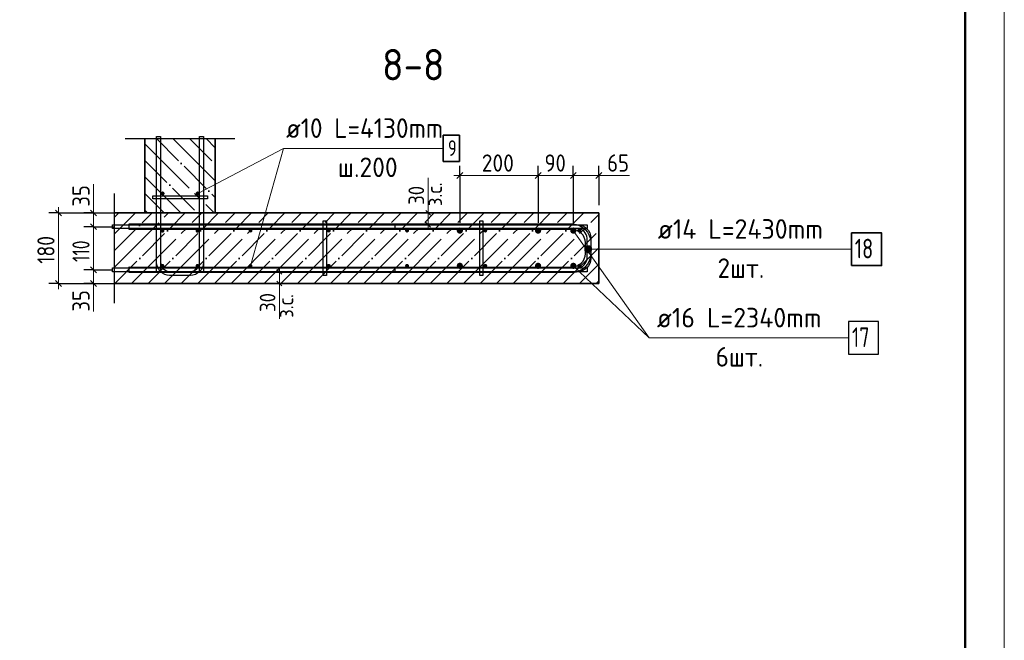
# Model space of a CAD drawing. Header units: millimetres. Extents: x -49773 to 2322955, y -3321 to 58485.
# Tile 500 of 580: x 1939681 to 1952262, y 14209 to 22133. Entities that reach past the tile are written whole.
import ezdxf

# ---------------------------------------------------------------- set-up
doc = ezdxf.new("R2010")
doc.units = ezdxf.units.MM
doc.linetypes.add('______11', pattern=[500, 400, -50, 0, -50])
doc.linetypes.add('______5', pattern=[1100, 800, -100, 100, -100])
for name, color, linetype, lineweight in [('Standard', 7, 'Continuous', 25), ('Арм.стержн. Арматура края', 96, 'Continuous', 35), ('Арм.стержн. вертикальными 1', 22, 'Continuous', 35), ('Арм.стержн.горизонт. 1', 180, 'Continuous', 35), ('Арм.стержн.горизонт. 2', 202, 'Continuous', 35), ('Размерная линия_ общее', 7, 'Continuous', 13), ('Размерная линия_ общее_1', 7, 'Continuous', 13), ('Стена_ общее', 7, 'Continuous', 35)]:
    doc.layers.add(name, color=color, linetype=linetype, lineweight=lineweight)
for name, color, linetype, lineweight, true_color in [('Арм.стержн. вертикальными 2', 7, 'Continuous', 35, 0x006e00), ('Арм.стержн.Стяжки', 7, 'Continuous', 35, 0x501e0f), ('Осевая линия_ общее', 7, '______5', 13, 0xa0a0a0)]:
    doc.layers.add(name, color=color, linetype=linetype, lineweight=lineweight, true_color=true_color)
doc.styles.add('ISOCPEUR', font='txt')

msp = doc.modelspace()

# ---------------------------------------------------------------- hatches: boundary and pattern name
at = {"layer": 'Арм.стержн. вертикальными 1', "linetype": 'Continuous', "lineweight": 50, "transparency": 33554687}
for points in [[(1941532.7, 19915.7), (1941530.8, 19925.3), (1941525.4, 19933.4), (1941517.3, 19938.8), (1941507.8, 19940.7), (1941498.2, 19938.8), (1941490.1, 19933.4), (1941484.7, 19925.3), (1941482.8, 19915.7), (1941484.7, 19906.1), (1941490.1, 19898), (1941498.2, 19892.6), (1941507.8, 19890.7), (1941517.3, 19892.6), (1941525.4, 19898), (1941530.8, 19906.1)], [(1941980.4, 19915.7), (1941978.5, 19925.3), (1941973.1, 19933.4), (1941965, 19938.8), (1941955.4, 19940.7), (1941945.8, 19938.8), (1941937.7, 19933.4), (1941932.3, 19925.3), (1941930.4, 19915.7), (1941932.3, 19906.1), (1941937.7, 19898), (1941945.8, 19892.6), (1941955.4, 19890.7), (1941965, 19892.6), (1941973.1, 19898), (1941978.5, 19906.1)], [(1941530.3, 19438.4), (1941528.4, 19447.9), (1941522.9, 19456), (1941514.8, 19461.5), (1941505.3, 19463.4), (1941495.7, 19461.5), (1941487.6, 19456), (1941482.2, 19447.9), (1941480.3, 19438.4), (1941482.2, 19428.8), (1941487.6, 19420.7), (1941495.7, 19415.3), (1941505.3, 19413.4), (1941514.8, 19415.3), (1941522.9, 19420.7), (1941528.4, 19428.8)], [(1941977.9, 19438.4), (1941976, 19447.9), (1941970.6, 19456), (1941962.5, 19461.5), (1941952.9, 19463.4), (1941943.4, 19461.5), (1941935.2, 19456), (1941929.8, 19447.9), (1941927.9, 19438.4), (1941929.8, 19428.8), (1941935.2, 19420.7), (1941943.4, 19415.3), (1941952.9, 19413.4), (1941962.5, 19415.3), (1941970.6, 19420.7), (1941976, 19428.8)], [(1942655.4, 19440.7), (1942653.5, 19450.3), (1942648.1, 19458.4), (1942640, 19463.8), (1942630.4, 19465.7), (1942620.8, 19463.8), (1942612.7, 19458.4), (1942607.3, 19450.3), (1942605.4, 19440.7), (1942607.3, 19431.1), (1942612.7, 19423), (1942620.8, 19417.6), (1942630.4, 19415.7), (1942640, 19417.6), (1942648.1, 19423), (1942653.5, 19431.1)], [(1943655.4, 19440.7), (1943653.5, 19450.3), (1943648.1, 19458.4), (1943640, 19463.8), (1943630.4, 19465.7), (1943620.8, 19463.8), (1943612.7, 19458.4), (1943607.3, 19450.3), (1943605.4, 19440.7), (1943607.3, 19431.1), (1943612.7, 19423), (1943620.8, 19417.6), (1943630.4, 19415.7), (1943640, 19417.6), (1943648.1, 19423), (1943653.5, 19431.1)], [(1944655.4, 19440.7), (1944653.5, 19450.3), (1944648.1, 19458.4), (1944640, 19463.8), (1944630.4, 19465.7), (1944620.8, 19463.8), (1944612.7, 19458.4), (1944607.3, 19450.3), (1944605.4, 19440.7), (1944607.3, 19431.1), (1944612.7, 19423), (1944620.8, 19417.6), (1944630.4, 19415.7), (1944640, 19417.6), (1944648.1, 19423), (1944653.5, 19431.1)], [(1945655.4, 19440.7), (1945653.5, 19450.3), (1945648.1, 19458.4), (1945640, 19463.8), (1945630.4, 19465.7), (1945620.8, 19463.8), (1945612.7, 19458.4), (1945607.3, 19450.3), (1945605.4, 19440.7), (1945607.3, 19431.1), (1945612.7, 19423), (1945620.8, 19417.6), (1945630.4, 19415.7), (1945640, 19417.6), (1945648.1, 19423), (1945653.5, 19431.1)], [(1946855.4, 19440.7), (1946853.5, 19450.3), (1946848.1, 19458.4), (1946840, 19463.8), (1946830.4, 19465.7), (1946820.8, 19463.8), (1946812.7, 19458.4), (1946807.3, 19450.3), (1946805.4, 19440.7), (1946807.3, 19431.1), (1946812.7, 19423), (1946820.8, 19417.6), (1946830.4, 19415.7), (1946840, 19417.6), (1946848.1, 19423), (1946853.5, 19431.1)], [(1941530.3, 18990.7), (1941528.4, 19000.3), (1941522.9, 19008.4), (1941514.8, 19013.8), (1941505.3, 19015.7), (1941495.7, 19013.8), (1941487.6, 19008.4), (1941482.2, 19000.3), (1941480.3, 18990.7), (1941482.2, 18981.2), (1941487.6, 18973), (1941495.7, 18967.6), (1941505.3, 18965.7), (1941514.8, 18967.6), (1941522.9, 18973), (1941528.4, 18981.2)], [(1941977.9, 18990.7), (1941976, 19000.3), (1941970.6, 19008.4), (1941962.5, 19013.8), (1941952.9, 19015.7), (1941943.4, 19013.8), (1941935.2, 19008.4), (1941929.8, 19000.3), (1941927.9, 18990.7), (1941929.8, 18981.2), (1941935.2, 18973), (1941943.4, 18967.6), (1941952.9, 18965.7), (1941962.5, 18967.6), (1941970.6, 18973), (1941976, 18981.2)], [(1942655.4, 18990.7), (1942653.5, 19000.3), (1942648.1, 19008.4), (1942640, 19013.8), (1942630.4, 19015.7), (1942620.8, 19013.8), (1942612.7, 19008.4), (1942607.3, 19000.3), (1942605.4, 18990.7), (1942607.3, 18981.2), (1942612.7, 18973), (1942620.8, 18967.6), (1942630.4, 18965.7), (1942640, 18967.6), (1942648.1, 18973), (1942653.5, 18981.2)], [(1943655.4, 18990.7), (1943653.5, 19000.3), (1943648.1, 19008.4), (1943640, 19013.8), (1943630.4, 19015.7), (1943620.8, 19013.8), (1943612.7, 19008.4), (1943607.3, 19000.3), (1943605.4, 18990.7), (1943607.3, 18981.2), (1943612.7, 18973), (1943620.8, 18967.6), (1943630.4, 18965.7), (1943640, 18967.6), (1943648.1, 18973), (1943653.5, 18981.2)], [(1944655.4, 18990.7), (1944653.5, 19000.3), (1944648.1, 19008.4), (1944640, 19013.8), (1944630.4, 19015.7), (1944620.8, 19013.8), (1944612.7, 19008.4), (1944607.3, 19000.3), (1944605.4, 18990.7), (1944607.3, 18981.2), (1944612.7, 18973), (1944620.8, 18967.6), (1944630.4, 18965.7), (1944640, 18967.6), (1944648.1, 18973), (1944653.5, 18981.2)], [(1945655.4, 18990.7), (1945653.5, 19000.3), (1945648.1, 19008.4), (1945640, 19013.8), (1945630.4, 19015.7), (1945620.8, 19013.8), (1945612.7, 19008.4), (1945607.3, 19000.3), (1945605.4, 18990.7), (1945607.3, 18981.2), (1945612.7, 18973), (1945620.8, 18967.6), (1945630.4, 18965.7), (1945640, 18967.6), (1945648.1, 18973), (1945653.5, 18981.2)], [(1946855.4, 18990.7), (1946853.5, 19000.3), (1946848.1, 19008.4), (1946840, 19013.8), (1946830.4, 19015.7), (1946820.8, 19013.8), (1946812.7, 19008.4), (1946807.3, 19000.3), (1946805.4, 18990.7), (1946807.3, 18981.1), (1946812.7, 18973), (1946820.8, 18967.6), (1946830.4, 18965.7), (1946840, 18967.6), (1946848.1, 18973), (1946853.5, 18981.1)]]:
    msp.add_hatch(color=4, dxfattribs=at).paths.add_polyline_path(points)
at = {"layer": 'Арм.стержн. вертикальными 2', "linetype": 'Continuous', "lineweight": 50, "transparency": 33554687}
for points in [[(1945345.2, 19440.7), (1945342.2, 19456), (1945333.5, 19469), (1945320.5, 19477.7), (1945305.2, 19480.7), (1945289.9, 19477.7), (1945276.9, 19469), (1945268.2, 19456), (1945265.2, 19440.7), (1945268.2, 19425.4), (1945276.9, 19412.5), (1945289.9, 19403.8), (1945305.2, 19400.7), (1945320.5, 19403.8), (1945333.5, 19412.5), (1945342.2, 19425.4)], [(1946345.2, 19440.7), (1946342.2, 19456), (1946333.5, 19469), (1946320.5, 19477.7), (1946305.2, 19480.7), (1946289.9, 19477.7), (1946276.9, 19469), (1946268.2, 19456), (1946265.2, 19440.7), (1946268.2, 19425.4), (1946276.9, 19412.4), (1946289.9, 19403.8), (1946305.2, 19400.7), (1946320.5, 19403.8), (1946333.5, 19412.4), (1946342.2, 19425.4)], [(1946795.2, 19440.7), (1946792.2, 19456), (1946783.5, 19469), (1946770.5, 19477.7), (1946755.2, 19480.7), (1946739.9, 19477.7), (1946726.9, 19469), (1946718.3, 19456), (1946715.2, 19440.7), (1946718.3, 19425.4), (1946726.9, 19412.4), (1946739.9, 19403.8), (1946755.2, 19400.7), (1946770.5, 19403.8), (1946783.5, 19412.4), (1946792.2, 19425.4)], [(1945345.2, 18990.7), (1945342.1, 19006), (1945333.5, 19019), (1945320.5, 19027.7), (1945305.2, 19030.7), (1945289.9, 19027.7), (1945276.9, 19019), (1945268.2, 19006), (1945265.2, 18990.7), (1945268.2, 18975.4), (1945276.9, 18962.4), (1945289.9, 18953.8), (1945305.2, 18950.7), (1945320.5, 18953.8), (1945333.5, 18962.4), (1945342.1, 18975.4)], [(1946345.2, 18990.7), (1946342.1, 19006), (1946333.5, 19019), (1946320.5, 19027.7), (1946305.2, 19030.7), (1946289.9, 19027.7), (1946276.9, 19019), (1946268.2, 19006), (1946265.2, 18990.7), (1946268.2, 18975.4), (1946276.9, 18962.4), (1946289.9, 18953.8), (1946305.2, 18950.7), (1946320.5, 18953.8), (1946333.5, 18962.4), (1946342.1, 18975.4)], [(1946795.2, 18990.7), (1946792.2, 19006), (1946783.5, 19019), (1946770.5, 19027.7), (1946755.2, 19030.7), (1946739.9, 19027.7), (1946726.9, 19019), (1946718.3, 19006), (1946715.2, 18990.7), (1946718.3, 18975.4), (1946726.9, 18962.4), (1946739.9, 18953.8), (1946755.2, 18950.7), (1946770.5, 18953.8), (1946783.5, 18962.4), (1946792.2, 18975.4)]]:
    msp.add_hatch(color=7, dxfattribs=at).paths.add_polyline_path(points)
at = {"layer": 'Арм.стержн.горизонт. 2', "linetype": 'Continuous', "lineweight": 13, "transparency": 33554687}
for points in [[(1946906.7, 19180.5), (1946906.7, 19225.4), (1946900.4, 19202.9)], [(1946906.7, 19180.5), (1946906.7, 19225.4), (1946900.4, 19202.9)], [(1946922.9, 19164.3), (1946922.9, 19241.6), (1946906.7, 19225.4)], [(1946922.9, 19164.3), (1946922.9, 19241.6), (1946906.7, 19225.4)], [(1946922.9, 19164.3), (1946906.7, 19225.4), (1946906.7, 19180.5)], [(1946922.9, 19164.3), (1946906.7, 19225.4), (1946906.7, 19180.5)], [(1946945.4, 19157.9), (1946945.4, 19247.9), (1946922.9, 19241.6)], [(1946945.4, 19157.9), (1946945.4, 19247.9), (1946922.9, 19241.6)], [(1946945.4, 19157.9), (1946922.9, 19241.6), (1946922.9, 19164.3)], [(1946945.4, 19157.9), (1946922.9, 19241.6), (1946922.9, 19164.3)], [(1946967.9, 19164.3), (1946967.9, 19241.6), (1946945.4, 19247.9)], [(1946967.9, 19164.3), (1946945.4, 19247.9), (1946945.4, 19157.9)], [(1946967.9, 19164.3), (1946967.9, 19241.6), (1946945.4, 19247.9)], [(1946967.9, 19164.3), (1946945.4, 19247.9), (1946945.4, 19157.9)], [(1946984.1, 19180.4), (1946984.1, 19225.4), (1946967.9, 19241.6)], [(1946984.1, 19180.4), (1946967.9, 19241.6), (1946967.9, 19164.3)], [(1946984.1, 19180.4), (1946984.1, 19225.4), (1946967.9, 19241.6)], [(1946984.1, 19180.4), (1946967.9, 19241.6), (1946967.9, 19164.3)], [(1946984.1, 19225.4), (1946984.1, 19180.4), (1946990.4, 19202.9)], [(1946984.1, 19225.4), (1946984.1, 19180.4), (1946990.4, 19202.9)]]:
    msp.add_hatch(color=7, dxfattribs=at).paths.add_polyline_path(points)

# ---------------------------------------------------------------- linework, layer by layer
at = {"layer": 'Standard', "color": 7, "linetype": 'Continuous', "lineweight": 25, "transparency": 33554687}
for p, q in [((1941030.4, 20615), (1942430.4, 20615)), ((1940892.3, 18515.7), (1940892.3, 19915.7))]:
    msp.add_line(p, q, dxfattribs=at)
at = {"layer": 'Standard', "color": 7, "linetype": 'Continuous', "lineweight": 35, "transparency": 33554687}
for p, q in [((1941280.4, 20615), (1941280.4, 19665.7)), ((1942180.4, 19665.7), (1942180.4, 20615)), ((1941280.4, 19665.7), (1940892.3, 19665.7)), ((1947080.4, 19665.7), (1942180.4, 19665.7)), ((1947080.4, 18765.7), (1947080.4, 19665.7)), ((1940892.3, 18765.7), (1947080.4, 18765.7))]:
    msp.add_line(p, q, dxfattribs=at)
at = {"layer": 'Standard', "color": 253, "linetype": '______5', "lineweight": 35, "true_color": 0xababab, "transparency": 33554687}
for p, q in [((1941280.4, 20549.8), (1942164.5, 19665.7)), ((1941639.4, 20615), (1942180.4, 20074)), ((1942063.7, 20615), (1942180.4, 20498.3)), ((1941280.4, 20125.5), (1941740.2, 19665.7)), ((1940892.3, 19397.9), (1941160.1, 19665.7)), ((1940892.3, 18973.6), (1941584.4, 19665.7)), ((1941108.6, 18765.7), (1942008.6, 19665.7)), ((1941280.4, 19701.3), (1941315.9, 19665.7)), ((1941532.9, 18765.7), (1942432.9, 19665.7)), ((1941957.2, 18765.7), (1942857.1, 19665.7)), ((1942381.4, 18765.7), (1943281.4, 19665.7)), ((1942805.7, 18765.7), (1943705.7, 19665.7)), ((1943229.9, 18765.7), (1944129.9, 19665.7)), ((1943654.2, 18765.7), (1944554.2, 19665.7)), ((1944078.5, 18765.7), (1944978.5, 19665.7)), ((1944502.7, 18765.7), (1945402.7, 19665.7)), ((1944927, 18765.7), (1945827, 19665.7)), ((1945351.3, 18765.7), (1946251.3, 19665.7)), ((1945775.5, 18765.7), (1946675.5, 19665.7)), ((1946199.8, 18765.7), (1947080.4, 19646.3)), ((1946624, 18765.7), (1947080.4, 19222.1)), ((1947048.3, 18765.7), (1947080.4, 18797.8))]:
    msp.add_line(p, q, dxfattribs=at)
at = {"layer": 'Standard', "color": 253, "linetype": '______11', "lineweight": 35, "true_color": 0xababab, "transparency": 33554687}
for p, q in [((1941427.3, 20615), (1942180.4, 19861.9)), ((1941851.6, 20615), (1942180.4, 20286.2)), ((1941280.4, 20337.7), (1941952.3, 19665.7)), ((1941280.4, 19913.4), (1941528.1, 19665.7)), ((1940892.3, 19610), (1940948, 19665.7)), ((1940892.3, 19185.8), (1941372.2, 19665.7)), ((1940896.5, 18765.7), (1941796.5, 19665.7)), ((1941320.8, 18765.7), (1942220.7, 19665.7)), ((1941745, 18765.7), (1942645, 19665.7)), ((1942169.3, 18765.7), (1943069.3, 19665.7)), ((1942593.5, 18765.7), (1943493.5, 19665.7)), ((1943017.8, 18765.7), (1943917.8, 19665.7)), ((1943442.1, 18765.7), (1944342.1, 19665.7)), ((1943866.3, 18765.7), (1944766.3, 19665.7)), ((1944290.6, 18765.7), (1945190.6, 19665.7)), ((1944714.9, 18765.7), (1945614.9, 19665.7)), ((1945139.1, 18765.7), (1946039.1, 19665.7)), ((1945563.4, 18765.7), (1946463.4, 19665.7)), ((1945987.7, 18765.7), (1946887.7, 19665.7)), ((1946411.9, 18765.7), (1947080.4, 19434.2)), ((1946836.2, 18765.7), (1947080.4, 19009.9))]:
    msp.add_line(p, q, dxfattribs=at)
at = {"layer": 'Standard', "color": 7, "linetype": 'Continuous', "lineweight": 13, "transparency": 33554687}
for p, q in [((1944898.9, 19665.7), (1944898.9, 20115.7)), ((1942998.9, 18765.7), (1942998.9, 18315.7))]:
    msp.add_line(p, q, dxfattribs=at)
msp.add_lwpolyline([(1910262.3, -2799.3), (1952262.3, -2799.3), (1952262.3, 56600.7), (1910262.3, 56600.7), (1910262.3, -2799.3)], close=True, dxfattribs=at)
at = {"layer": 'Standard', "color": 7, "linetype": 'Continuous', "lineweight": 50, "transparency": 33554687}
msp.add_lwpolyline([(1912262.3, 56100.7), (1951762.3, 56100.7), (1951762.3, -2299.3), (1912262.3, -2299.3), (1912262.3, 56100.7)], close=True, dxfattribs=at)
at = {"layer": 'Арм.стержн. Арматура края', "color": 4, "linetype": 'Continuous', "lineweight": 25, "transparency": 33554687}
for points in [[(1941480.4, 20640), (1941480.4, 19035.9), (1941483.6, 19013.3), (1941491.1, 18990.4), (1941502.8, 18969.4), (1941517.1, 18952.4), (1941534.1, 18938.1), (1941555.1, 18926.4), (1941578, 18918.9), (1941600.6, 18915.7), (1941860.2, 18915.7), (1941882.8, 18918.9), (1941905.7, 18926.4), (1941926.7, 18938.1), (1941943.7, 18952.4), (1941958, 18969.4), (1941969.7, 18990.4), (1941977.3, 19013.3), (1941980.4, 19035.9), (1941980.4, 20640), (1942030.4, 20640), (1942030.4, 19032.4), (1942026.2, 19001.9), (1942015.7, 18970.2), (1941999.3, 18941), (1941979.2, 18916.9), (1941955.2, 18896.8), (1941925.9, 18880.4), (1941894.2, 18870), (1941863.7, 18865.7), (1941597.1, 18865.7), (1941566.6, 18870), (1941534.9, 18880.4), (1941505.7, 18896.8), (1941481.6, 18916.9), (1941461.5, 18941), (1941445.1, 18970.2), (1941434.6, 19001.9), (1941430.4, 19032.4), (1941430.4, 20640), (1941480.4, 20640)], [(1944480.4, 18965.7), (1946810.2, 18965.7), (1946832.8, 18968.9), (1946855.7, 18976.4), (1946876.7, 18988.2), (1946893.7, 19002.4), (1946908, 19019.5), (1946919.7, 19040.4), (1946927.3, 19063.3), (1946930.4, 19085.9), (1946930.4, 19345.5), (1946927.3, 19368.1), (1946919.7, 19391), (1946908, 19412), (1946893.7, 19429), (1946876.7, 19443.3), (1946855.7, 19455), (1946832.8, 19462.6), (1946810.2, 19465.7), (1944480.4, 19465.7), (1944480.4, 19515.7), (1946813.7, 19515.7), (1946844.2, 19511.5), (1946875.9, 19501), (1946905.2, 19484.6), (1946929.2, 19464.5), (1946949.3, 19440.5), (1946965.7, 19411.2), (1946976.2, 19379.5), (1946980.4, 19349), (1946980.4, 19082.4), (1946976.2, 19051.9), (1946965.7, 19020.2), (1946949.3, 18991), (1946929.2, 18966.9), (1946905.2, 18946.8), (1946875.9, 18930.4), (1946844.2, 18920), (1946813.7, 18915.7), (1944480.4, 18915.7), (1944480.4, 18965.7)]]:
    msp.add_lwpolyline(points, dxfattribs=at)
at = {"layer": 'Арм.стержн. вертикальными 1', "color": 7, "linetype": 'Continuous', "lineweight": 13, "transparency": 33554687}
msp.add_line((1943053.8, 20490.7), (1945093.8, 20490.7), dxfattribs=at)
at = {"layer": 'Арм.стержн. вертикальными 1', "color": 7, "linetype": 'Continuous', "lineweight": 35, "transparency": 33554687}
msp.add_lwpolyline([(1945093.8, 20324), (1945300.5, 20324), (1945300.5, 20657.4), (1945093.8, 20657.4), (1945093.8, 20324)], dxfattribs=at)
at = {"layer": 'Арм.стержн. вертикальными 2', "color": 7, "linetype": 'Continuous', "lineweight": 13, "transparency": 33554687}
for q in [(1946755.2, 19440.7), (1946755.2, 18990.7), (1950273.4, 18070.9)]:
    msp.add_line((1947723.4, 18070.9), q, dxfattribs=at)
at = {"layer": 'Арм.стержн. вертикальными 2', "color": 7, "linetype": 'Continuous', "lineweight": 25, "transparency": 33554687}
msp.add_lwpolyline([(1950273.4, 17862.5), (1950656.7, 17862.5), (1950656.7, 18279.2), (1950273.4, 18279.2), (1950273.4, 17862.5)], dxfattribs=at)
at = {"layer": 'Арм.стержн.горизонт. 1', "color": 4, "linetype": 'Continuous', "lineweight": 25, "transparency": 33554687}
for points in [[(1941480.4, 20640), (1941480.4, 18915.7), (1941430.4, 18915.7), (1941430.4, 20640), (1941480.4, 20640)], [(1942030.4, 20640), (1942030.4, 18915.7), (1941980.4, 18915.7), (1941980.4, 20640), (1942030.4, 20640)], [(1940867.3, 19515.7), (1946930.4, 19515.7), (1946930.4, 19465.7), (1940867.3, 19465.7), (1940867.3, 19515.7)], [(1940867.3, 18965.7), (1946930.4, 18965.7), (1946930.4, 18915.7), (1940867.3, 18915.7), (1940867.3, 18965.7)]]:
    msp.add_lwpolyline(points, dxfattribs=at)
at = {"layer": 'Арм.стержн.горизонт. 2', "color": 7, "linetype": 'Continuous', "lineweight": 13, "transparency": 33554687}
for p, q in [((1946900.4, 19202.9), (1946900.4, 19202.9)), ((1946900.4, 19202.9), (1946900.4, 19202.9)), ((1946945.4, 19247.9), (1946945.4, 19247.9)), ((1946945.4, 19247.9), (1946945.4, 19247.9)), ((1947735, 19202.9), (1946945.4, 19202.9)), ((1947735, 19202.9), (1946945.4, 19202.9)), ((1946945.4, 19157.9), (1946945.4, 19157.9)), ((1946945.4, 19157.9), (1946945.4, 19157.9)), ((1946990.4, 19202.9), (1946990.4, 19202.9)), ((1946990.4, 19202.9), (1946990.4, 19202.9)), ((1947735, 19202.9), (1950310, 19202.9))]:
    msp.add_line(p, q, dxfattribs=at)
at = {"layer": 'Арм.стержн.горизонт. 2', "color": 211, "linetype": 'Continuous', "lineweight": 25, "true_color": 0xff54ff, "transparency": 33554687}
msp.add_lwpolyline([(1941080.4, 19525.8), (1946747, 19525.7), (1946789.7, 19519.8), (1946834.1, 19505.1), (1946875.1, 19482.2), (1946908.7, 19454.1), (1946936.9, 19420.4), (1946959.8, 19379.4), (1946974.5, 19335), (1946980.4, 19292.3), (1946980.4, 19139.1), (1946974.5, 19096.4), (1946959.8, 19052), (1946936.9, 19011.1), (1946908.7, 18977.4), (1946875, 18949.2), (1946834.1, 18926.3), (1946789.7, 18911.7), (1946747, 18905.7), (1941080.4, 18905.8), (1941080.4, 18975.8), (1946742.1, 18975.7), (1946773.8, 18980.1), (1946805.8, 18990.7), (1946835.2, 19007.1), (1946859, 19027.1), (1946879, 19051), (1946895.4, 19080.3), (1946906, 19112.4), (1946910.4, 19144), (1946910.4, 19287.4), (1946906, 19319.1), (1946895.4, 19351.1), (1946879, 19380.5), (1946859, 19404.4), (1946835.2, 19424.3), (1946805.8, 19440.7), (1946773.8, 19451.3), (1946742.1, 19455.7), (1941080.4, 19455.8), (1941080.4, 19525.8)], dxfattribs=at)
msp.add_lwpolyline([(1941080.4, 19525.8), (1946747, 19525.7), (1946789.7, 19519.8), (1946834.1, 19505.1), (1946875.1, 19482.2), (1946908.7, 19454.1), (1946936.9, 19420.4), (1946959.8, 19379.4), (1946974.5, 19335), (1946980.4, 19292.3), (1946980.4, 19139.1), (1946974.5, 19096.4), (1946959.8, 19052), (1946936.9, 19011.1), (1946908.7, 18977.4), (1946875, 18949.2), (1946834.1, 18926.3), (1946789.7, 18911.7), (1946747, 18905.7), (1941080.4, 18905.8), (1941080.4, 18975.8), (1946742.1, 18975.7), (1946773.8, 18980.1), (1946805.8, 18990.7), (1946835.2, 19007.1), (1946859, 19027.1), (1946879, 19051), (1946895.4, 19080.3), (1946906, 19112.4), (1946910.4, 19144), (1946910.4, 19287.4), (1946906, 19319.1), (1946895.4, 19351.1), (1946879, 19380.5), (1946859, 19404.4), (1946835.2, 19424.3), (1946805.8, 19440.7), (1946773.8, 19451.3), (1946742.1, 19455.7), (1941080.4, 19455.8), (1941080.4, 19525.8)], dxfattribs=at)
at = {"layer": 'Арм.стержн.горизонт. 2', "color": 7, "linetype": 'Continuous', "lineweight": 35, "transparency": 33554687}
msp.add_lwpolyline([(1950310, 18994.6), (1950693.3, 18994.6), (1950693.3, 19411.3), (1950310, 19411.3), (1950310, 18994.6)], dxfattribs=at)
at = {"layer": 'Арм.стержн.горизонт. 2', "color": 7, "linetype": 'Continuous', "lineweight": 13, "transparency": 33554687}
msp.add_circle((1946945.4, 19202.9), 45, dxfattribs=at)
msp.add_circle((1946945.4, 19202.9), 45, dxfattribs=at)
at = {"layer": 'Арм.стержн.Стяжки', "color": 40, "linetype": 'Continuous', "lineweight": 25, "transparency": 33554687}
for points in [[(1941380.4, 19885.7), (1942080.4, 19885.7), (1942080.4, 19845.7), (1941380.4, 19845.7), (1941380.4, 19885.7)], [(1943560.4, 18865.7), (1943560.4, 19565.7), (1943600.4, 19565.7), (1943600.4, 18865.7), (1943560.4, 18865.7)], [(1945560.4, 18865.7), (1945560.4, 19565.7), (1945600.4, 19565.7), (1945600.4, 18865.7), (1945560.4, 18865.7)]]:
    msp.add_lwpolyline(points, dxfattribs=at)
at = {"layer": 'Осевая линия_ общее', "color": 7, "linetype": 'Continuous', "lineweight": 13, "transparency": 33554687}
for p in [(1941955.4, 19915.7), (1942630.2, 18990.8)]:
    msp.add_line(p, (1943053.8, 20490.7), dxfattribs=at)
at = {"layer": 'Размерная линия_ общее', "color": 253, "linetype": 'Continuous', "lineweight": -3, "true_color": 0xa0a0a0, "transparency": 33554687}
for p, q in [((1945305.2, 20143.2), (1945305.2, 20268.2)), ((1946305.2, 20143.2), (1946305.2, 20268.2)), ((1946755.2, 20143.2), (1946755.2, 20268.2)), ((1947080.5, 20143.2), (1947080.5, 20268.2)), ((1945305.2, 20143.2), (1945305.2, 20018.2)), ((1945305.2, 20143.2), (1945305.2, 19540.7)), ((1946305.2, 20143.2), (1946305.2, 20018.2)), ((1946305.2, 20143.2), (1946305.2, 19540.7)), ((1946755.2, 20143.2), (1946755.2, 20018.2)), ((1946755.2, 20143.2), (1946755.2, 19540.7)), ((1947080.5, 20143.2), (1947080.5, 20018.2)), ((1947080.5, 20143.2), (1947080.5, 19765.7)), ((1940176.8, 19665.7), (1940051.8, 19665.7)), ((1940176.8, 19665.7), (1940301.8, 19665.7)), ((1940176.8, 19665.7), (1940892.3, 19665.7)), ((1940624.4, 19665.7), (1940499.4, 19665.7)), ((1940624.4, 19665.7), (1940749.4, 19665.7)), ((1940624.4, 19665.7), (1940920.1, 19665.7)), ((1940624.4, 19490.7), (1940499.4, 19490.7)), ((1940624.4, 19490.7), (1940749.4, 19490.7)), ((1940624.4, 19490.7), (1940890.7, 19490.7)), ((1940624.4, 18940.7), (1940499.4, 18940.7)), ((1940624.4, 18940.7), (1940749.4, 18940.7)), ((1940624.4, 18940.7), (1940870.2, 18940.7)), ((1940176.8, 18765.7), (1940051.8, 18765.7)), ((1940176.8, 18765.7), (1940301.8, 18765.7)), ((1940176.8, 18765.7), (1940860, 18765.7)), ((1940624.4, 18765.7), (1940499.4, 18765.7)), ((1940624.4, 18765.7), (1940749.4, 18765.7)), ((1940624.4, 18765.7), (1940960, 18765.7))]:
    msp.add_line(p, q, dxfattribs=at)
at = {"layer": 'Размерная линия_ общее', "color": 7, "linetype": 'Continuous', "lineweight": 13, "transparency": 33554687}
for p, q in [((1945305.2, 20143.2), (1945230.2, 20143.2)), ((1945305.2, 20143.2), (1946305.2, 20143.2)), ((1946305.2, 20143.2), (1946755.2, 20143.2)), ((1946755.2, 20143.2), (1947080.5, 20143.2)), ((1946917.9, 20143.2), (1947188.6, 20143.7)), ((1947080.5, 20143.2), (1947155.5, 20143.2)), ((1947188.6, 20143.7), (1947474.6, 20143.7)), ((1940624.4, 19746.6), (1940624.4, 20032.6)), ((1940176.8, 19665.7), (1940176.8, 19740.7)), ((1940624.4, 19578.2), (1940624.4, 19746.6)), ((1940624.4, 19665.7), (1940624.4, 19740.7)), ((1940624.4, 19490.7), (1940624.4, 19665.7)), ((1940624.4, 18940.7), (1940624.4, 19490.7)), ((1940624.4, 18765.7), (1940624.4, 18940.7)), ((1940176.8, 18765.7), (1940176.8, 18690.7)), ((1940624.4, 18853.2), (1940624, 18692.2)), ((1940624.4, 18765.7), (1940624.4, 18690.7)), ((1940624, 18692.2), (1940624, 18406.2))]:
    msp.add_line(p, q, dxfattribs=at)
at = {"layer": 'Размерная линия_ общее', "color": 7, "linetype": 'Continuous', "lineweight": 25, "transparency": 33554687}
for p, q in [((1945267.7, 20105.7), (1945342.7, 20180.7)), ((1946267.7, 20105.7), (1946342.7, 20180.7)), ((1946717.7, 20105.7), (1946792.7, 20180.7)), ((1947043, 20105.7), (1947118, 20180.7)), ((1940214.3, 19628.2), (1940139.3, 19703.2)), ((1940661.9, 19628.2), (1940586.9, 19703.2)), ((1940661.9, 19453.2), (1940586.9, 19528.2)), ((1940661.9, 18903.2), (1940586.9, 18978.2)), ((1940214.3, 18728.2), (1940139.3, 18803.2)), ((1940661.9, 18728.2), (1940586.9, 18803.2))]:
    msp.add_line(p, q, dxfattribs=at)
at = {"layer": 'Размерная линия_ общее', "color": 7, "linetype": 'Continuous', "lineweight": 13, "transparency": 33554687}
msp.add_lwpolyline([(1940176.8, 18765.7), (1940176.8, 18921.9), (1940176.8, 18921.9), (1940176.8, 19665.7)], dxfattribs=at)
at = {"layer": 'Размерная линия_ общее_1', "color": 253, "linetype": 'Continuous', "lineweight": -3, "true_color": 0xa0a0a0, "transparency": 33554687}
for p, q in [((1944898.9, 19665.7), (1944798.9, 19665.7)), ((1944898.9, 19665.7), (1944998.9, 19665.7)), ((1944898.9, 19515.7), (1944798.9, 19515.7)), ((1944898.9, 19515.7), (1944998.9, 19515.7)), ((1942998.9, 18915.7), (1942898.9, 18915.7)), ((1942998.9, 18915.7), (1943098.9, 18915.7)), ((1942998.9, 18765.7), (1942898.9, 18765.7)), ((1942998.9, 18765.7), (1943098.9, 18765.7))]:
    msp.add_line(p, q, dxfattribs=at)
at = {"layer": 'Размерная линия_ общее_1', "color": 7, "linetype": 'Continuous', "lineweight": 25, "transparency": 33554687}
for p, q in [((1944928.9, 19635.7), (1944868.9, 19695.7)), ((1944928.9, 19485.7), (1944868.9, 19545.7)), ((1942968.9, 18945.7), (1943028.9, 18885.7)), ((1942968.9, 18795.7), (1943028.9, 18735.7))]:
    msp.add_line(p, q, dxfattribs=at)
at = {"layer": 'Размерная линия_ общее_1', "color": 7, "linetype": 'Continuous', "lineweight": 13, "transparency": 33554687}
for p, q in [((1944898.9, 19665.7), (1944898.9, 19725.7)), ((1944898.9, 19515.7), (1944898.9, 19665.7)), ((1944898.9, 19515.7), (1944898.9, 19455.7)), ((1942998.9, 18915.7), (1942998.9, 18975.7)), ((1942998.9, 18915.7), (1942998.9, 18765.7)), ((1942998.9, 18765.7), (1942998.9, 18705.7))]:
    msp.add_line(p, q, dxfattribs=at)
at = {"layer": 'Стена_ общее', "color": 7, "linetype": 'Continuous', "lineweight": 35, "transparency": 33554687}
for p, q in [((1942180.4, 19665.7), (1941280.4, 19665.7)), ((1941280.4, 19665.7), (1942180.4, 19665.7))]:
    msp.add_line(p, q, dxfattribs=at)

# ---------------------------------------------------------------- texts
at = {"layer": 'Standard', "color": 7, "linetype": 'Continuous', "lineweight": 35, "transparency": 33554687, "insert": (1944311.5, 21359.2), "char_height": 400, "width": 1021.787, "attachment_point": 7, "style": 'ISOCPEUR'}
msp.add_mtext('\\W0.91;8-8', dxfattribs=at)
at = {"layer": 'Арм.стержн. вертикальными 1', "color": 7, "linetype": 'Continuous', "lineweight": 25, "transparency": 33554687, "attachment_point": 7, "style": 'ISOCPEUR'}
for s, insert, char_height, width in [('\\W0.94;ø10 L=4130mm ', (1943084.6, 20624), 250, 2416.475), ('{\\W0.7500;9}', (1945153.9, 20393.8), 200, 314.851), ('\\W0.95;ш.200 ', (1943747.1, 20124), 250, 1093.327)]:
    msp.add_mtext(s, dxfattribs=dict(at, insert=insert, char_height=char_height, width=width))
at = {"layer": 'Арм.стержн. вертикальными 2', "color": 7, "linetype": 'Continuous', "lineweight": 25, "transparency": 33554687, "char_height": 250, "attachment_point": 7, "style": 'ISOCPEUR'}
for s, insert, width in [('\\W0.96;ø16 L=2340mm ', (1947823.4, 18204.2), 2468.878), ('\\W0.75;17', (1950315, 17954.2), 393.566), ('\\W0.94;6шт. ', (1948573.4, 17704.2), 967.736)]:
    msp.add_mtext(s, dxfattribs=dict(at, insert=insert, width=width))
at = {"layer": 'Арм.стержн.горизонт. 2', "color": 7, "linetype": 'Continuous', "lineweight": 25, "transparency": 33554687, "char_height": 250, "attachment_point": 7, "style": 'ISOCPEUR'}
for s, insert, width in [('\\W0.96;ø14 L=2430mm ', (1947835, 19336.3), 2493.981), ('\\W0.75;18', (1950351.6, 19086.3), 393.558), ('\\W0.94;2шт. ', (1948597.5, 18836.3), 967.736)]:
    msp.add_mtext(s, dxfattribs=dict(at, insert=insert, width=width))
at = {"layer": 'Размерная линия_ общее', "color": 7, "linetype": 'Continuous', "lineweight": 25, "transparency": 33554687, "char_height": 220, "attachment_point": 7, "style": 'ISOCPEUR'}
for s, insert, width in [('\\W0.91;200', (1945585.2, 20193.2), 561.996), ('\\W0.87;90', (1946387.2, 20193.2), 403.924), ('\\W0.87;65', (1947188.6, 20193.7), 403.924)]:
    msp.add_mtext(s, dxfattribs=dict(at, insert=insert, width=width))
at = {"layer": 'Размерная линия_ общее', "color": 7, "linetype": 'Continuous', "lineweight": 25, "transparency": 33554687, "char_height": 220, "attachment_point": 7, "rotation": 90, "style": 'ISOCPEUR'}
for s, insert, width in [('\\W0.87;35', (1940574.4, 19746.6), 403.932), ('\\W0.83;180', (1940126.8, 19017.7), 508.571), ('\\W0.74;110', (1940574.4, 19039.7), 455.155), ('\\W0.87;35', (1940574, 18406.2), 403.94)]:
    msp.add_mtext(s, dxfattribs=dict(at, insert=insert, width=width))
at = {"layer": 'Размерная линия_ общее_1', "color": 7, "linetype": 'Continuous', "lineweight": 18, "transparency": 33554687, "char_height": 200, "attachment_point": 7, "rotation": 90, "style": 'ISOCPEUR'}
for s, insert, width in [('\\W0.87;30', (1944848.9, 19769.8), 367.218), ('\\W0.90;з.с.', (1945077.6, 19753.7), 459.949), ('\\W0.87;30', (1942948.9, 18401.6), 367.202), ('\\W0.90;з.с.', (1943177.6, 18327.8), 459.942)]:
    msp.add_mtext(s, dxfattribs=dict(at, insert=insert, width=width))

doc.saveas('drawing.dxf')
